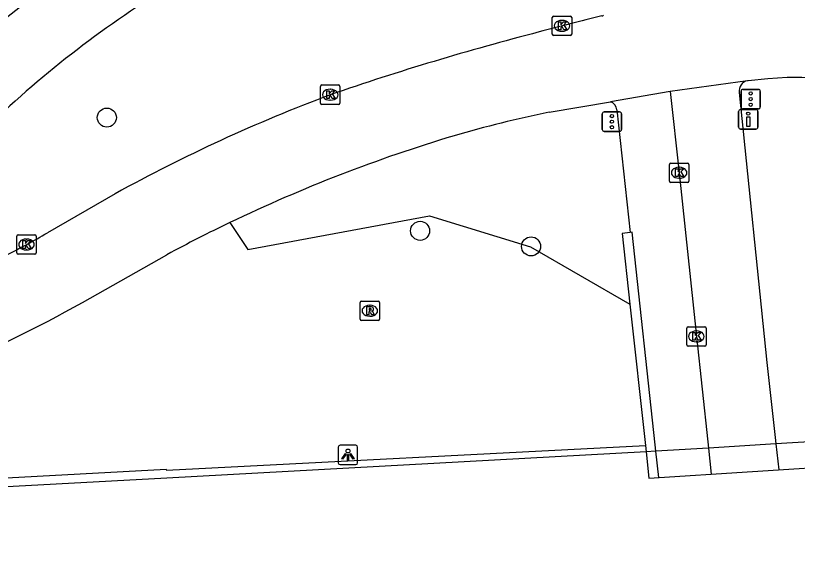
# Model space of a CAD drawing. Extents: x 160026 to 161302, y 384757 to 385701.
# Drawn here: x 161221.6 to 161261.8, y 384870.51 to 384898.21 of the extents above; entities that cross this region are included whole.
import ezdxf

# ---------------------------------------------------------------- set-up
doc = ezdxf.new("R2010")
doc.units = 0
for name, color, linetype in [('IMGEO_Berm_groen', 7, 'Continuous'), ('IMGEO_Boom', 7, 'Continuous'), ('IMGEO_Drukknoppaal', 7, 'Continuous'), ('IMGEO_Fietspad_gesloten', 7, 'Continuous'), ('IMGEO_Kolk', 7, 'Continuous'), ('IMGEO_Lichtpunt', 7, 'Continuous'), ('IMGEO_Muur', 7, 'Continuous'), ('IMGEO_Rijbaan_regionaal_gesloten', 7, 'Continuous'), ('IMGEO_Rioolput', 7, 'Continuous'), ('IMGEO_Tunneldeel', 7, 'Continuous'), ('IMGEO_Verkeersregelinstallatiepaal', 7, 'Continuous'), ('IMGEO_Voetpad_open', 7, 'Continuous')]:
    doc.layers.add(name, color=color, linetype=linetype)

msp = doc.modelspace()

# ---------------------------------------------------------------- linework, layer by layer
at = {"layer": 'IMGEO_Berm_groen'}
msp.add_lwpolyline([(161232.616, 384887.57), (161233.547, 384886.187), (161242.875, 384887.919), (161248.074, 384886.33), (161253.19, 384883.381)], dxfattribs=at)
at = {"layer": 'IMGEO_Boom'}
for centre in [(161226.292, 384892.971), (161242.399, 384887.148), (161248.104, 384886.347)]:
    msp.add_circle(centre, 0.489, dxfattribs=at)
at = {"layer": 'IMGEO_Drukknoppaal'}
for p, q in [((161258.776, 384892.483), (161258.776, 384893.283)), ((161258.776, 384893.283), (161258.776, 384892.483)), ((161258.876, 384893.383), (161259.666, 384893.383)), ((161259.666, 384893.383), (161258.876, 384893.383)), ((161259.766, 384893.283), (161259.766, 384892.483)), ((161259.766, 384892.483), (161259.766, 384893.283)), ((161259.666, 384892.383), (161258.876, 384892.383)), ((161258.876, 384892.383), (161259.666, 384892.383))]:
    msp.add_line(p, q, dxfattribs=at)
msp.add_lwpolyline([(161259.346, 384893.008), (161259.346, 384892.508), (161259.196, 384892.508), (161259.196, 384893.008), (161259.346, 384893.008)], dxfattribs=at)
msp.add_circle((161259.271, 384893.173), 0.085, dxfattribs=at)
for centre, start, end in [((161258.876, 384893.283), 90, 180), ((161258.876, 384893.283), 90, 180), ((161259.666, 384893.283), 0, 90), ((161259.666, 384893.283), 360, 90), ((161258.876, 384892.483), 180, 270), ((161258.876, 384892.483), 180, 270), ((161259.666, 384892.483), 270, 0), ((161259.666, 384892.483), 270, 0)]:
    msp.add_arc(centre, 0.1, start, end, dxfattribs=at)
at = {"layer": 'IMGEO_Fietspad_gesloten'}
for points in [[(161255.257, 384894.32), (161255.718, 384890.135), (161256.607, 384881.719), (161257.186, 384876.304), (161257.221, 384875.978), (161257.365, 384874.634)], [(161258.805, 384894.266), (161260.231, 384880.375), (161260.659, 384876.52), (161260.696, 384876.19), (161260.844, 384874.859)]]:
    msp.add_lwpolyline(points, dxfattribs=at)
for centre, radius, start, end in [((161254.969, 384856.88), 53.32, 115.6664, 136.5713), ((161257.981, 384853.182), 54.558, 120.7921, 133.4268), ((161259.323, 384894.347), 0.524, 99.3452, 188.8397)]:
    msp.add_arc(centre, radius, start, end, dxfattribs=at)
at = {"layer": 'IMGEO_Kolk'}
for p, q in [((161249.195, 384897.264), (161249.195, 384898.116)), ((161249.27, 384898.19), (161250.122, 384898.19)), ((161249.683, 384897.97), (161249.708, 384897.97)), ((161250.196, 384898.116), (161250.196, 384897.264)), ((161250.122, 384897.19), (161249.27, 384897.19)), ((161249.706, 384897.41), (161249.681, 384897.41)), ((161237.279, 384893.721), (161237.279, 384894.573)), ((161237.354, 384894.647), (161238.206, 384894.647)), ((161237.767, 384894.427), (161237.792, 384894.427)), ((161238.28, 384894.573), (161238.28, 384893.721)), ((161238.206, 384893.647), (161237.354, 384893.647)), ((161237.79, 384893.867), (161237.765, 384893.867)), ((161255.217, 384889.709), (161255.217, 384890.561)), ((161255.292, 384890.635), (161256.144, 384890.635)), ((161255.705, 384890.415), (161255.73, 384890.415)), ((161256.218, 384890.561), (161256.218, 384889.709)), ((161256.144, 384889.635), (161255.292, 384889.635)), ((161255.728, 384889.855), (161255.703, 384889.855)), ((161221.66, 384886.017), (161221.66, 384886.869)), ((161221.735, 384886.943), (161222.587, 384886.943)), ((161222.148, 384886.723), (161222.173, 384886.723)), ((161222.661, 384886.869), (161222.661, 384886.017)), ((161222.587, 384885.943), (161221.735, 384885.943)), ((161222.171, 384886.163), (161222.146, 384886.163)), ((161256.106, 384881.293), (161256.106, 384882.145)), ((161256.181, 384882.219), (161257.033, 384882.219)), ((161256.594, 384881.999), (161256.619, 384881.999)), ((161257.107, 384882.145), (161257.107, 384881.293)), ((161257.033, 384881.219), (161256.181, 384881.219)), ((161256.617, 384881.439), (161256.592, 384881.439))]:
    msp.add_line(p, q, dxfattribs=at)
for points in [[(161249.195, 384897.264), (161249.195, 384898.116)], [(161249.27, 384898.19), (161250.122, 384898.19)], [(161250.196, 384898.116), (161250.196, 384897.264)], [(161249.516, 384897.89), (161249.639, 384897.89), (161249.639, 384897.739), (161249.769, 384897.89), (161249.933, 384897.89), (161249.787, 384897.739), (161249.94, 384897.49), (161249.788, 384897.49), (161249.703, 384897.654), (161249.639, 384897.587), (161249.639, 384897.49), (161249.516, 384897.49), (161249.516, 384897.89)], [(161250.122, 384897.19), (161249.27, 384897.19)], [(161237.279, 384893.721), (161237.279, 384894.573)], [(161237.354, 384894.647), (161238.206, 384894.647)], [(161238.28, 384894.573), (161238.28, 384893.721)], [(161237.6, 384894.347), (161237.723, 384894.347), (161237.723, 384894.196), (161237.853, 384894.347), (161238.017, 384894.347), (161237.871, 384894.196), (161238.024, 384893.947), (161237.872, 384893.947), (161237.787, 384894.111), (161237.723, 384894.044), (161237.723, 384893.947), (161237.6, 384893.947), (161237.6, 384894.347)], [(161238.206, 384893.647), (161237.354, 384893.647)], [(161255.217, 384889.709), (161255.217, 384890.561)], [(161255.292, 384890.635), (161256.144, 384890.635)], [(161255.538, 384890.335), (161255.661, 384890.335), (161255.661, 384890.184), (161255.791, 384890.335), (161255.955, 384890.335), (161255.809, 384890.184), (161255.962, 384889.935), (161255.81, 384889.935), (161255.725, 384890.099), (161255.661, 384890.032), (161255.661, 384889.935), (161255.538, 384889.935), (161255.538, 384890.335)], [(161256.218, 384890.561), (161256.218, 384889.709)], [(161256.144, 384889.635), (161255.292, 384889.635)], [(161221.66, 384886.017), (161221.66, 384886.869)], [(161221.735, 384886.943), (161222.587, 384886.943)], [(161222.661, 384886.869), (161222.661, 384886.017)], [(161221.981, 384886.643), (161222.104, 384886.643), (161222.104, 384886.492), (161222.234, 384886.643), (161222.398, 384886.643), (161222.252, 384886.492), (161222.405, 384886.243), (161222.253, 384886.243), (161222.168, 384886.407), (161222.104, 384886.34), (161222.104, 384886.243), (161221.981, 384886.243), (161221.981, 384886.643)], [(161222.587, 384885.943), (161221.735, 384885.943)], [(161256.106, 384881.293), (161256.106, 384882.145)], [(161256.181, 384882.219), (161257.033, 384882.219)], [(161256.427, 384881.919), (161256.55, 384881.919), (161256.55, 384881.768), (161256.68, 384881.919), (161256.844, 384881.919), (161256.698, 384881.768), (161256.851, 384881.519), (161256.699, 384881.519), (161256.614, 384881.683), (161256.55, 384881.616), (161256.55, 384881.519), (161256.427, 384881.519), (161256.427, 384881.919)], [(161257.107, 384882.145), (161257.107, 384881.293)], [(161257.033, 384881.219), (161256.181, 384881.219)]]:
    msp.add_lwpolyline(points, dxfattribs=at)
for centre, start, end in [((161249.272, 384898.114), 91.552, 178.448), ((161249.272, 384898.114), 91.552, 178.448), ((161250.12, 384898.114), 1.552, 88.448), ((161250.12, 384898.114), 1.552, 88.448), ((161249.272, 384897.266), 181.552, 268.448), ((161249.272, 384897.266), 181.552, 268.448), ((161250.12, 384897.266), 271.552, 358.448), ((161250.12, 384897.266), 271.552, 358.448), ((161237.356, 384894.571), 91.552, 178.448), ((161237.356, 384894.571), 91.552, 178.448), ((161238.204, 384894.571), 1.552, 88.448), ((161238.204, 384894.571), 1.552, 88.448), ((161237.356, 384893.723), 181.552, 268.448), ((161237.356, 384893.723), 181.552, 268.448), ((161238.204, 384893.723), 271.552, 358.448), ((161238.204, 384893.723), 271.552, 358.448), ((161255.294, 384890.559), 91.552, 178.448), ((161255.294, 384890.559), 91.552, 178.448), ((161256.142, 384890.559), 1.552, 88.448), ((161256.142, 384890.559), 1.552, 88.448), ((161255.294, 384889.711), 181.552, 268.448), ((161255.294, 384889.711), 181.552, 268.448), ((161256.142, 384889.711), 271.552, 358.448), ((161256.142, 384889.711), 271.552, 358.448), ((161221.737, 384886.867), 91.552, 178.448), ((161221.737, 384886.867), 91.552, 178.448), ((161222.585, 384886.867), 1.552, 88.448), ((161222.585, 384886.867), 1.552, 88.448), ((161221.737, 384886.019), 181.552, 268.448), ((161221.737, 384886.019), 181.552, 268.448), ((161222.585, 384886.019), 271.552, 358.448), ((161222.585, 384886.019), 271.552, 358.448), ((161256.183, 384882.143), 91.552, 178.448), ((161256.183, 384882.143), 91.552, 178.448), ((161257.031, 384882.143), 1.552, 88.448), ((161257.031, 384882.143), 1.552, 88.448), ((161256.183, 384881.295), 181.552, 268.448), ((161256.183, 384881.295), 181.552, 268.448), ((161257.031, 384881.295), 271.552, 358.448), ((161257.031, 384881.295), 271.552, 358.448)]:
    msp.add_arc(centre, 0.0765, start, end, dxfattribs=at)
for centre, major_axis, ratio, start_param, end_param in [((161249.682, 384897.69), (-0.387, 0.002), 0.722429, 4.712389, 7.853982), ((161249.707, 384897.69), (-0.39, 0.002), 0.717154, 1.570796, 4.712389), ((161237.766, 384894.147), (-0.387, 0.002), 0.722429, 4.712389, 7.853982), ((161237.791, 384894.147), (-0.39, 0.002), 0.717154, 1.570796, 4.712389), ((161255.704, 384890.135), (-0.387, 0.002), 0.722429, 4.712389, 7.853982), ((161255.729, 384890.135), (-0.39, 0.002), 0.717154, 1.570796, 4.712389), ((161222.147, 384886.443), (-0.387, 0.002), 0.722429, 4.712389, 7.853982), ((161222.172, 384886.443), (-0.39, 0.002), 0.717154, 1.570796, 4.712389), ((161256.593, 384881.719), (-0.387, 0.002), 0.722429, 4.712389, 7.853982), ((161256.618, 384881.719), (-0.39, 0.002), 0.717154, 1.570796, 4.712389)]:
    msp.add_ellipse(centre, major_axis=major_axis, ratio=ratio, start_param=start_param, end_param=end_param, dxfattribs=at)
at = {"layer": 'IMGEO_Lichtpunt'}
for p, q in [((161238.192, 384876.03), (161238.192, 384875.223)), ((161238.192, 384876.03), (161238.192, 384875.223)), ((161239.094, 384876.125), (161238.286, 384876.125)), ((161239.094, 384876.125), (161238.286, 384876.125)), ((161239.188, 384875.223), (161239.188, 384876.03)), ((161239.188, 384875.223), (161239.188, 384876.03)), ((161238.286, 384875.129), (161239.094, 384875.129)), ((161238.286, 384875.129), (161239.094, 384875.129))]:
    msp.add_line(p, q, dxfattribs=at)
for points in [[(161238.566, 384875.694), (161238.605, 384875.666), (161238.417, 384875.404), (161238.379, 384875.431), (161238.566, 384875.694)], [(161238.668, 384875.646), (161238.715, 384875.646), (161238.715, 384875.324), (161238.668, 384875.324), (161238.668, 384875.646)], [(161238.778, 384875.666), (161238.816, 384875.693), (161239.003, 384875.431), (161238.964, 384875.403), (161238.778, 384875.666)]]:
    msp.add_lwpolyline(points, dxfattribs=at)
msp.add_circle((161238.691, 384875.828), 0.0994, dxfattribs=at)
for centre, start, end in [((161238.286, 384876.03), 90, 180), ((161238.286, 384876.03), 90, 180), ((161239.094, 384876.03), 0, 90), ((161239.094, 384876.03), 0, 90), ((161238.286, 384875.223), 180, 270), ((161238.286, 384875.223), 180, 270), ((161239.094, 384875.223), 270, 0), ((161239.094, 384875.223), 270, 360)]:
    msp.add_arc(centre, 0.0946, start, end, dxfattribs=at)
at = {"layer": 'IMGEO_Muur'}
for points in [[(161253.199, 384887.068), (161252.795, 384887.007), (161253.19, 384883.381)], [(161254.675, 384874.461), (161254.528, 384875.814), (161254.493, 384876.137), (161253.302, 384887.084), (161253.199, 384887.068)], [(161253.19, 384883.381), (161253.983, 384876.106)], [(161203.339, 384873.484), (161204.372, 384873.544), (161229.335, 384874.888), (161229.362, 384874.838), (161253.983, 384876.106)], [(161253.983, 384876.106), (161254.018, 384875.783)], [(161254.018, 384875.783), (161229.371, 384874.422), (161204.396, 384873.069), (161180.234, 384871.73), (161160.552, 384870.706), (161156.825, 384870.511)], [(161254.018, 384875.783), (161254.166, 384874.428)]]:
    msp.add_lwpolyline(points, dxfattribs=at)
at = {"layer": 'IMGEO_Rijbaan_regionaal_gesloten'}
for points in [[(161259.238, 384894.864), (161255.257, 384894.32)], [(161261.28, 384895.037), (161260.27, 384894.966), (161259.267, 384894.868), (161259.238, 384894.864)], [(161255.257, 384894.32), (161252.182, 384893.789)], [(161249.028, 384893.245), (161252.182, 384893.789)], [(161226.719, 384889.057), (161223.238, 384887.047)], [(161225.035, 384883.455), (161229.376, 384885.922)]]:
    msp.add_lwpolyline(points, dxfattribs=at)
for centre, radius, start, end in [((161274.106, 384804.015), 96.803, 103.3612, 105.3297), ((161251.589, 384898.792), 0.612, 283.9201, 293.3113), ((161285.475, 384754.964), 147.128, 104.54954, 108.91553), ((161261.452, 384881.726), 13.312, 73.7918, 90.741), ((161267.878, 384814.178), 85.445, 110.62494, 118.79651), ((161261.388, 384832.844), 61.653, 101.56511, 106.24223), ((161266.915, 384816.147), 79.231, 106.70197, 115.65122), ((161266.623, 384816.703), 78.604, 115.63487, 118.28473), ((161202.331, 384923.064), 41.646, 296.7691, 300.1339), ((161182.906, 384959.759), 87.161, 293.64885, 298.90413)]:
    msp.add_arc(centre, radius, start, end, dxfattribs=at)
at = {"layer": 'IMGEO_Rioolput'}
for p, q in [((161239.389, 384883.538), (161240.241, 384883.538)), ((161239.314, 384882.612), (161239.314, 384883.464)), ((161239.802, 384883.318), (161239.827, 384883.318)), ((161240.315, 384883.464), (161240.315, 384882.612)), ((161239.825, 384882.758), (161239.8, 384882.758)), ((161240.241, 384882.538), (161239.389, 384882.538))]:
    msp.add_line(p, q, dxfattribs=at)
for points in [[(161239.389, 384883.538), (161240.241, 384883.538)], [(161239.314, 384882.612), (161239.314, 384883.464)], [(161239.903, 384883.236), (161239.651, 384883.238), (161239.651, 384882.838)], [(161239.829, 384883.157), (161239.775, 384883.157), (161239.775, 384883.076)], [(161240.315, 384883.464), (161240.315, 384882.612)], [(161239.651, 384882.838), (161239.775, 384882.838), (161239.775, 384883), (161239.786, 384883)], [(161239.775, 384883.076), (161239.827, 384883.076)], [(161239.833, 384882.971), (161239.904, 384882.838), (161240.044, 384882.838), (161239.979, 384882.964)], [(161240.241, 384882.538), (161239.389, 384882.538)]]:
    msp.add_lwpolyline(points, dxfattribs=at)
for centre, radius, start, end in [((161239.391, 384883.462), 0.0765, 91.552, 178.448), ((161239.391, 384883.462), 0.0765, 91.552, 178.448), ((161240.239, 384883.462), 0.0765, 1.552, 88.448), ((161240.239, 384883.462), 0.0765, 1.552, 88.448), ((161239.835, 384883.061), 0.0964, 77.0061, 93.1865), ((161239.849, 384883.118), 0.0378, 276.6634, 79.6772), ((161239.902, 384883.126), 0.109, 350.3612, 89.416), ((161239.9, 384883.126), 0.112, 277.5842, 350.9817), ((161239.785, 384882.947), 0.0533, 26.0293, 88.6989), ((161239.811, 384883.265), 0.19, 274.7715, 282.9687), ((161239.884, 384882.911), 0.108, 29.5134, 73.7905), ((161239.391, 384882.614), 0.0765, 181.552, 268.448), ((161239.391, 384882.614), 0.0765, 181.552, 268.448), ((161240.239, 384882.614), 0.0765, 271.552, 358.448), ((161240.239, 384882.614), 0.0765, 271.552, 358.448)]:
    msp.add_arc(centre, radius, start, end, dxfattribs=at)
for centre, major_axis, ratio, start_param, end_param in [((161239.801, 384883.038), (-0.387, 0.002), 0.722429, 4.712389, 7.853982), ((161239.826, 384883.038), (-0.39, 0.002), 0.717154, 1.570796, 4.712389)]:
    msp.add_ellipse(centre, major_axis=major_axis, ratio=ratio, start_param=start_param, end_param=end_param, dxfattribs=at)
at = {"layer": 'IMGEO_Tunneldeel'}
msp.add_lwpolyline([(161302.126, 384877.522), (161301.949, 384878.71), (161298.456, 384878.497), (161286.681, 384877.777), (161276.769, 384877.172), (161275.179, 384877.075), (161268.417, 384876.662), (161260.696, 384876.19), (161257.221, 384875.978), (161254.528, 384875.814), (161254.018, 384875.783), (161254.166, 384874.428)], close=True, dxfattribs=at)
at = {"layer": 'IMGEO_Verkeersregelinstallatiepaal'}
for p, q in [((161259.001, 384894.42), (161259.791, 384894.42)), ((161259.791, 384894.42), (161259.001, 384894.42)), ((161258.901, 384893.52), (161258.901, 384894.32)), ((161258.901, 384894.32), (161258.901, 384893.52)), ((161259.891, 384894.32), (161259.891, 384893.52)), ((161259.891, 384893.52), (161259.891, 384894.32)), ((161251.767, 384892.361), (161251.767, 384893.161)), ((161251.767, 384893.161), (161251.767, 384892.361)), ((161251.867, 384893.261), (161252.657, 384893.261)), ((161252.657, 384893.261), (161251.867, 384893.261)), ((161252.757, 384893.161), (161252.757, 384892.361)), ((161252.757, 384892.361), (161252.757, 384893.161)), ((161259.791, 384893.42), (161259.001, 384893.42)), ((161259.001, 384893.42), (161259.791, 384893.42)), ((161252.657, 384892.261), (161251.867, 384892.261)), ((161251.867, 384892.261), (161252.657, 384892.261))]:
    msp.add_line(p, q, dxfattribs=at)
for centre in [(161259.396, 384894.21), (161259.396, 384893.92), (161259.396, 384893.63), (161252.262, 384893.051), (161252.262, 384892.761), (161252.262, 384892.471)]:
    msp.add_circle(centre, 0.085, dxfattribs=at)
for centre, start, end in [((161259.001, 384894.32), 90, 180), ((161259.001, 384894.32), 90, 180), ((161259.791, 384894.32), 0, 90), ((161259.791, 384894.32), 360, 90), ((161251.867, 384893.161), 90, 180), ((161251.867, 384893.161), 90, 180), ((161252.657, 384893.161), 0, 90), ((161252.657, 384893.161), 360, 90), ((161259.001, 384893.52), 180, 270), ((161259.001, 384893.52), 180, 270), ((161259.791, 384893.52), 270, 0), ((161259.791, 384893.52), 270, 0), ((161251.867, 384892.361), 180, 270), ((161251.867, 384892.361), 180, 270), ((161252.657, 384892.361), 270, 0), ((161252.657, 384892.361), 270, 0)]:
    msp.add_arc(centre, 0.1, start, end, dxfattribs=at)
at = {"layer": 'IMGEO_Voetpad_open'}
msp.add_lwpolyline([(161252.52, 384893.378), (161253.199, 384887.068)], dxfattribs=at)
msp.add_arc((161252.029, 384893.319), 0.494, 6.8546, 72.0121, dxfattribs=at)

doc.saveas('drawing.dxf')
